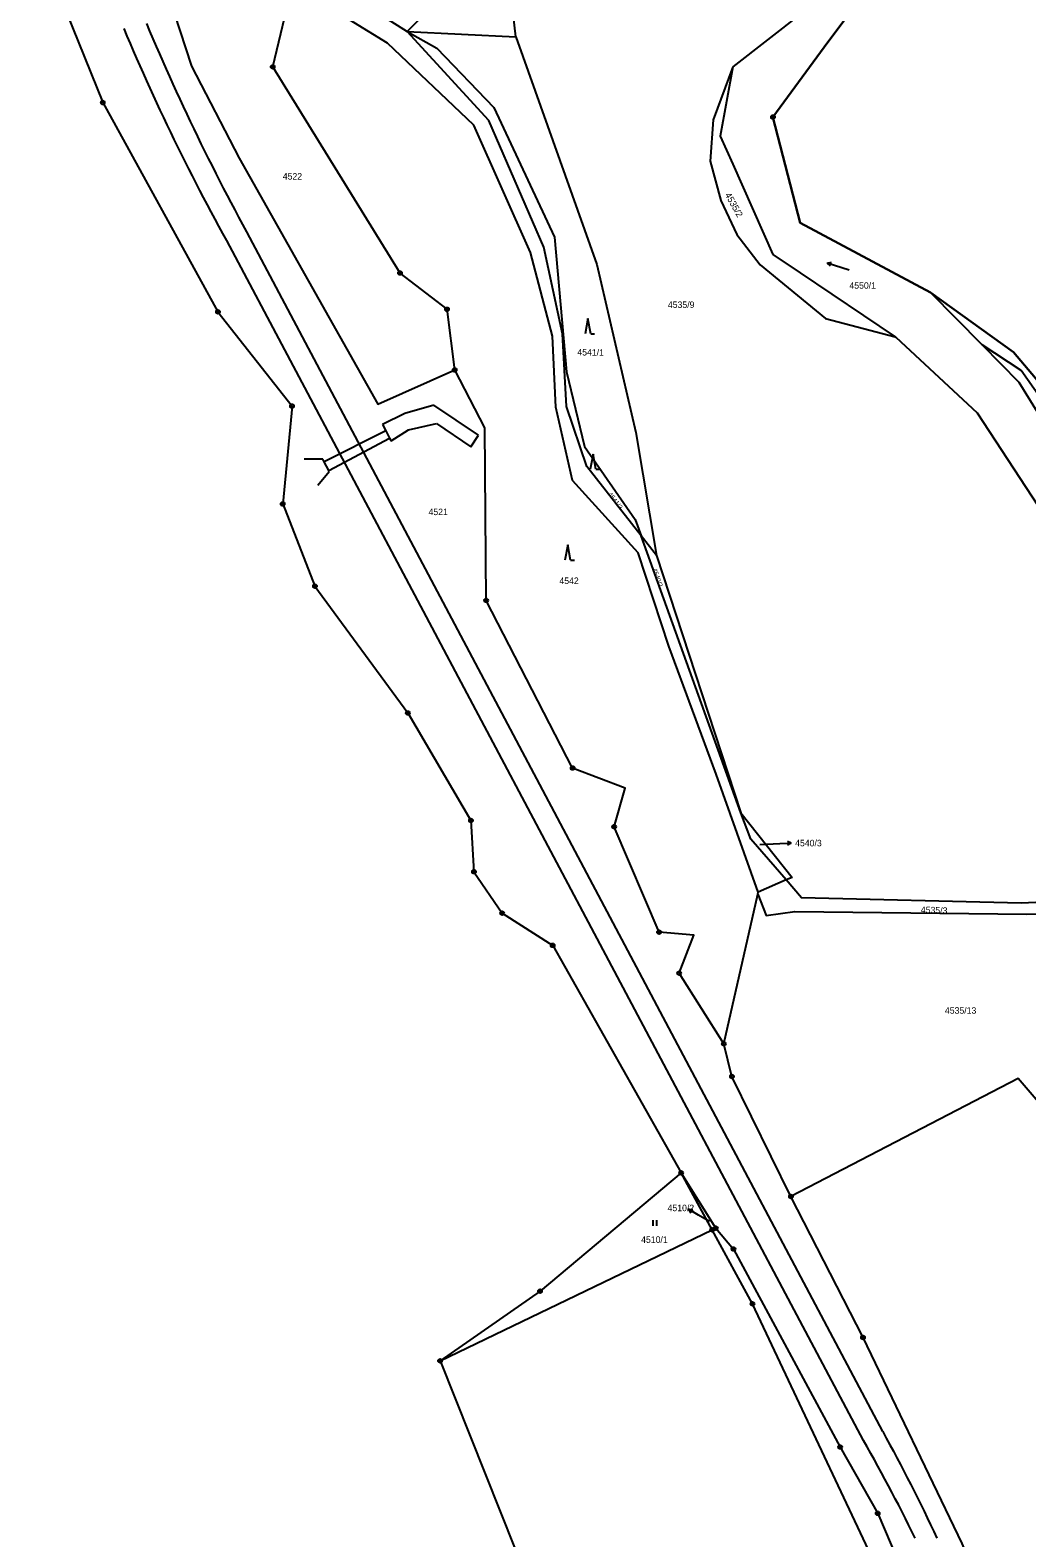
# Model space of a CAD drawing. Extents: x -733394 to -722299, y -1082822 to -1075049.
# Drawn here: x -726771.8 to -726511.1, y -1076369.1 to -1075974.6 of the extents above; entities that cross this region are included whole.
import ezdxf

# ---------------------------------------------------------------- set-up
doc = ezdxf.new("R2010")
doc.units = 0
for name, color, linetype in [('Hranice parcel', 7, 'Continuous'), ('Parcelní čísla', 7, 'Continuous'), ('Polygon ku', 7, 'Continuous'), ('Pop  PČ popisy', 7, 'Continuous'), ('Poz předměty', 7, 'Continuous'), ('Vnitřní kresba', 7, 'Continuous'), ('Značky bodu BP', 7, 'Continuous'), ('Značky kultur', 7, 'Continuous')]:
    doc.layers.add(name, color=color, linetype=linetype)

msp = doc.modelspace()

# ---------------------------------------------------------------- linework, layer by layer
at = {"layer": 'Hranice parcel'}
for p, q in [((-726673.17, -1075974.87), (-726644.75, -1075976.33)), ((-726522.84, -1076056.91), (-726536.35, -1076043.2)), ((-726536.35, -1076043.2), (-726514.62, -1076058.78)), ((-726545.53, -1076054.77), (-726545.37, -1076054.88)), ((-726514.62, -1076058.78), (-726503.61, -1076071.78)), ((-726585.9, -1076179.39), (-726612.04, -1076106.88)), ((-726608.02, -1076112.04), (-726612.04, -1076106.88)), ((-726608.02, -1076112.04), (-726585.9, -1076179.39)), ((-726585.9, -1076179.39), (-726572.55, -1076196.28)), ((-726607.33, -1076210.57), (-726619.06, -1076183)), ((-726574.06, -1076196.93), (-726581.37, -1076200.09)), ((-726572.55, -1076196.28), (-726574.06, -1076196.93)), ((-726590.4, -1076239.8), (-726581.49, -1076200.62)), ((-726581.49, -1076200.62), (-726581.37, -1076200.09)), ((-726590.4, -1076239.8), (-726602.06, -1076221.31)), ((-726592.48, -1076288.04), (-726601.56, -1076273.57)), ((-726593.42, -1076288.49), (-726601.56, -1076273.57)), ((-726593.42, -1076288.49), (-726592.48, -1076288.04)), ((-726664.6, -1076322.75), (-726593.42, -1076288.49))]:
    msp.add_line(p, q, dxfattribs=at)
for points in [[(-726755.94, -1075881.51), (-726752.54, -1075894.21), (-726738.44, -1075915.41), (-726704.93, -1075954.79), (-726673.17, -1075974.87)], [(-726758.26, -1075896.45), (-726729.64, -1075983.98), (-726717.13, -1076008.06), (-726680.87, -1076072.45), (-726660.78, -1076063.48)], [(-726567.06, -1075934.53), (-726572.64, -1075959.1), (-726569.92, -1075970.02), (-726587.99, -1075984.14)], [(-726771.82, -1075946.39), (-726752.8, -1075993.51), (-726722.71, -1076048.26), (-726703.33, -1076072.93), (-726705.76, -1076098.54), (-726697.33, -1076120.06), (-726673.03, -1076153.23), (-726656.52, -1076181.35), (-726655.74, -1076194.78), (-726648.38, -1076205.63), (-726635.15, -1076214.04), (-726601.56, -1076273.57)], [(-726644.75, -1075976.33), (-726647.87, -1075949.44), (-726673.17, -1075974.87)], [(-726660.78, -1076063.48), (-726662.79, -1076047.6), (-726675.07, -1076038.12), (-726708.37, -1075984.17), (-726703.23, -1075962.6)], [(-726629.93, -1076092.41), (-726634.36, -1076073.22), (-726635.24, -1076054.63), (-726640.95, -1076032.72), (-726655.78, -1075999.4), (-726678.32, -1075977.95), (-726703.23, -1075962.6)], [(-726553.31, -1075964.44), (-726564.15, -1075979.04), (-726577.54, -1075997.3)], [(-726612.04, -1076106.88), (-726626.21, -1076088.71), (-726631.52, -1076073), (-726632.62, -1076054.05), (-726637.45, -1076031.34), (-726651.85, -1075998.18), (-726673.17, -1075974.87)], [(-726673.17, -1075974.87), (-726665.41, -1075979.24), (-726650.56, -1075994.83), (-726634.71, -1076028.71), (-726631.51, -1076064.01), (-726626.82, -1076083.49), (-726613.58, -1076102.62), (-726612.04, -1076106.88)], [(-726644.75, -1075976.33), (-726623.57, -1076035.88), (-726613.44, -1076079.88), (-726608.02, -1076112.04)], [(-726587.99, -1075984.14), (-726593.14, -1075998.04), (-726593.97, -1076008.85), (-726591.14, -1076019.17), (-726586.98, -1076028), (-726580.85, -1076035.93), (-726563.75, -1076049.97), (-726545.53, -1076054.77)], [(-726587.99, -1075984.14), (-726591.3, -1076002.29), (-726588.07, -1076009.59), (-726577.59, -1076033.26)], [(-726577.54, -1075997.3), (-726570.43, -1076024.94), (-726536.35, -1076043.2)], [(-726577.59, -1076033.26), (-726570.44, -1076038.06), (-726545.53, -1076054.77)], [(-726545.37, -1076054.88), (-726524.16, -1076074.7), (-726506.58, -1076101.51), (-726501.1, -1076147.66), (-726495.23, -1076170.07)], [(-726522.84, -1076056.91), (-726513.25, -1076066.64), (-726491.93, -1076101.09)], [(-726475.91, -1076106.03), (-726489.39, -1076096.58), (-726512.65, -1076063.65), (-726522.84, -1076056.91)], [(-726629.93, -1076167.65), (-726652.55, -1076123.77), (-726652.89, -1076078.62), (-726660.78, -1076063.48)], [(-726581.37, -1076200.09), (-726592.42, -1076169.28), (-726604.78, -1076135.73), (-726612.77, -1076111.35), (-726629.93, -1076092.41)], [(-726619.06, -1076183), (-726616.2, -1076172.89), (-726629.93, -1076167.65)], [(-726574.06, -1076196.93), (-726583.33, -1076186.22), (-726585.9, -1076179.39)], [(-726484.05, -1076201.72), (-726512.62, -1076203), (-726570.03, -1076201.58), (-726574.06, -1076196.93)], [(-726581.49, -1076200.62), (-726579.3, -1076206.19), (-726571.85, -1076205.17), (-726511.12, -1076205.85), (-726480.78, -1076205.33)], [(-726602.06, -1076221.31), (-726598.19, -1076211.33), (-726607.33, -1076210.57)], [(-726455.51, -1076228.35), (-726498.28, -1076266.5), (-726513.39, -1076248.89), (-726572.82, -1076279.76)], [(-726572.82, -1076279.76), (-726588.26, -1076248.34), (-726590.4, -1076239.8)], [(-726601.56, -1076273.57), (-726638.45, -1076304.53), (-726664.6, -1076322.75)], [(-726504.75, -1076432.02), (-726514.62, -1076402.73), (-726528.07, -1076370.59), (-726553.98, -1076316.66), (-726572.82, -1076279.76)], [(-726592.48, -1076288.04), (-726587.85, -1076293.5), (-726559.96, -1076345.31), (-726550.13, -1076362.67), (-726530.68, -1076408.43), (-726520.93, -1076436.86)], [(-726523.74, -1076445.47), (-726526.75, -1076437.16), (-726542.34, -1076393.84), (-726582.87, -1076307.86), (-726593.42, -1076288.49)], [(-726664.6, -1076322.75), (-726644.99, -1076372.02), (-726632.68, -1076405.87)]]:
    msp.add_lwpolyline(points, dxfattribs=at)
at = {"layer": 'Polygon ku'}
msp.add_lwpolyline([(-726240.89, -1076307.99), (-726259.87, -1076281.87), (-726285.81, -1076242.34), (-726321.11, -1076208.24), (-726323.14, -1076206.7), (-726325.56, -1076204.87), (-726327.58, -1076203.68), (-726333.13, -1076200.41), (-726336.1, -1076198.67), (-726360.94, -1076185.25), (-726370.64, -1076180.01), (-726392.08, -1076168.45), (-726403.35, -1076160.96), (-726426.16, -1076146.03), (-726459.64, -1076112.81), (-726477.91, -1076102.12), (-726503.61, -1076071.78), (-726514.62, -1076058.78), (-726536.35, -1076043.2), (-726570.43, -1076024.94), (-726577.54, -1075997.3), (-726564.15, -1075979.04), (-726553.31, -1075964.44)], dxfattribs=at)
at = {"layer": 'Pop  PČ popisy'}
for p, q in [((-726581, -1076187.63), (-726575.73, -1076187.4)), ((-726575.73, -1076187.4), (-726572.73, -1076187.3)), ((-726572.73, -1076187.3), (-726573.75, -1076186.83)), ((-726572.73, -1076187.3), (-726573.71, -1076187.83)), ((-726597.05, -1076284.61), (-726599.65, -1076283.11)), ((-726599.65, -1076283.11), (-726598.53, -1076283.18)), ((-726599.65, -1076283.11), (-726599.03, -1076284.04)), ((-726594.11, -1076286.28), (-726597.05, -1076284.61))]:
    msp.add_line(p, q, dxfattribs=at)
at = {"layer": 'Poz předměty'}
for p, q in [((-726548.82, -1076341.27), (-726715.16, -1076027.32)), ((-726553.81, -1076343.62), (-726720.41, -1076029.61))]:
    msp.add_line(p, q, dxfattribs=at)
for points in [[(-726720.41, -1076029.61), (-726721.44, -1076027.75), (-726722.45, -1076025.88), (-726723.46, -1076024.01), (-726724.47, -1076022.14), (-726725.47, -1076020.26), (-726726.46, -1076018.38), (-726727.44, -1076016.49), (-726728.42, -1076014.6), (-726729.38, -1076012.71), (-726730.35, -1076010.81), (-726731.3, -1076008.92), (-726732.25, -1076007.01), (-726733.19, -1076005.11), (-726734.12, -1076003.2), (-726735.05, -1076001.28), (-726735.97, -1075999.36), (-726736.88, -1075997.44), (-726737.78, -1075995.52), (-726738.68, -1075993.59), (-726739.57, -1075991.66), (-726740.46, -1075989.73), (-726741.33, -1075987.79), (-726742.2, -1075985.85), (-726743.06, -1075983.91), (-726743.92, -1075981.96), (-726744.76, -1075980.01), (-726745.6, -1075978.06), (-726746.43, -1075976.1), (-726747.26, -1075974.14)], [(-726715.16, -1076027.32), (-726716.19, -1076025.42), (-726717.21, -1076023.52), (-726718.22, -1076021.61), (-726719.23, -1076019.7), (-726720.23, -1076017.79), (-726721.23, -1076015.87), (-726722.22, -1076013.95), (-726723.2, -1076012.03), (-726724.17, -1076010.1), (-726725.14, -1076008.17), (-726726.1, -1076006.23), (-726727.05, -1076004.29), (-726727.99, -1076002.35), (-726728.93, -1076000.41), (-726729.87, -1075998.46), (-726730.79, -1075996.51), (-726731.71, -1075994.55), (-726732.62, -1075992.59), (-726733.52, -1075990.63), (-726734.42, -1075988.67), (-726735.31, -1075986.7), (-726736.19, -1075984.73), (-726737.07, -1075982.75), (-726737.94, -1075980.78), (-726738.8, -1075978.8), (-726739.66, -1075976.81), (-726740.5, -1075974.83), (-726741.34, -1075972.84)], [(-726548.82, -1076341.27), (-726547.88, -1076342.99), (-726546.95, -1076344.71), (-726546.02, -1076346.43), (-726545.1, -1076348.16), (-726544.19, -1076349.89), (-726543.29, -1076351.63), (-726542.39, -1076353.37), (-726541.5, -1076355.11), (-726540.62, -1076356.86), (-726539.74, -1076358.61), (-726538.88, -1076360.36), (-726538.01, -1076362.12), (-726537.16, -1076363.88), (-726536.31, -1076365.65), (-726535.47, -1076367.41), (-726534.64, -1076369.18)], [(-726540.33, -1076369.14), (-726541.18, -1076367.41), (-726542.04, -1076365.69), (-726542.9, -1076363.97), (-726543.77, -1076362.25), (-726544.65, -1076360.54), (-726545.53, -1076358.83), (-726546.42, -1076357.13), (-726547.32, -1076355.43), (-726548.23, -1076353.73), (-726549.14, -1076352.03), (-726550.06, -1076350.34), (-726550.99, -1076348.66), (-726551.92, -1076346.97), (-726552.86, -1076345.3), (-726553.81, -1076343.62)]]:
    msp.add_lwpolyline(points, dxfattribs=at)
at = {"layer": 'Vnitřní kresba'}
for p, q in [((-726673.78, -1076074.89), (-726679.67, -1076077.71)), ((-726666.23, -1076072.73), (-726673.78, -1076074.89)), ((-726654.52, -1076080.5), (-726666.23, -1076072.73)), ((-726679.67, -1076077.71), (-726678.77, -1076079.39)), ((-726672.87, -1076079.17), (-726665.58, -1076077.47)), ((-726665.58, -1076077.47), (-726656.53, -1076083.6)), ((-726678.77, -1076079.39), (-726694.89, -1076087.53)), ((-726693.71, -1076089.76), (-726677.82, -1076081.29)), ((-726678.77, -1076079.39), (-726677.82, -1076081.29)), ((-726677.82, -1076081.29), (-726677.37, -1076082.01)), ((-726677.37, -1076082.01), (-726672.87, -1076079.17)), ((-726656.53, -1076083.6), (-726654.52, -1076080.5)), ((-726695.27, -1076086.84), (-726700.18, -1076086.84)), ((-726694.89, -1076087.53), (-726695.27, -1076086.84)), ((-726696.59, -1076093.61), (-726693.57, -1076090.02)), ((-726693.71, -1076089.76), (-726694.89, -1076087.53)), ((-726693.57, -1076090.02), (-726693.71, -1076089.76))]:
    msp.add_line(p, q, dxfattribs=at)
at = {"layer": 'Značky bodu BP'}
for centre, radius in [((-726708.37, -1075984.17), 0.5), ((-726708.37, -1075984.17), 0.0303), ((-726752.8, -1075993.51), 0.5), ((-726752.8, -1075993.51), 0.0303), ((-726577.54, -1075997.3), 0.5), ((-726577.54, -1075997.3), 0.0303), ((-726675.07, -1076038.12), 0.5), ((-726675.07, -1076038.12), 0.0303), ((-726662.79, -1076047.6), 0.5), ((-726722.71, -1076048.26), 0.5), ((-726722.71, -1076048.26), 0.0303), ((-726662.79, -1076047.6), 0.0303), ((-726660.78, -1076063.48), 0.5), ((-726660.78, -1076063.48), 0.0303), ((-726703.33, -1076072.93), 0.5), ((-726703.33, -1076072.93), 0.0303), ((-726705.76, -1076098.54), 0.5), ((-726705.76, -1076098.54), 0.0303), ((-726697.33, -1076120.06), 0.5), ((-726697.33, -1076120.06), 0.0303), ((-726652.55, -1076123.77), 0.5), ((-726652.55, -1076123.77), 0.0303), ((-726673.03, -1076153.23), 0.5), ((-726673.03, -1076153.23), 0.0303), ((-726629.93, -1076167.65), 0.5), ((-726629.93, -1076167.65), 0.0303), ((-726656.52, -1076181.35), 0.5), ((-726656.52, -1076181.35), 0.0303), ((-726619.06, -1076183), 0.5), ((-726619.06, -1076183), 0.0303), ((-726655.74, -1076194.78), 0.5), ((-726655.74, -1076194.78), 0.0303), ((-726648.38, -1076205.63), 0.5), ((-726648.38, -1076205.63), 0.0303), ((-726607.33, -1076210.57), 0.5), ((-726607.33, -1076210.57), 0.0303), ((-726635.15, -1076214.04), 0.5), ((-726635.15, -1076214.04), 0.0303), ((-726602.06, -1076221.31), 0.5), ((-726602.06, -1076221.31), 0.0303), ((-726590.4, -1076239.8), 0.5), ((-726590.4, -1076239.8), 0.0303), ((-726588.26, -1076248.34), 0.5), ((-726588.26, -1076248.34), 0.0303), ((-726601.56, -1076273.57), 0.5), ((-726601.56, -1076273.57), 0.0303), ((-726572.82, -1076279.76), 0.5), ((-726572.82, -1076279.76), 0.0303), ((-726593.42, -1076288.49), 0.5), ((-726592.48, -1076288.04), 0.5), ((-726592.48, -1076288.04), 0.0303), ((-726593.42, -1076288.49), 0.0303), ((-726587.85, -1076293.5), 0.5), ((-726587.85, -1076293.5), 0.0303), ((-726638.45, -1076304.53), 0.5), ((-726638.45, -1076304.53), 0.0303), ((-726582.87, -1076307.86), 0.5), ((-726582.87, -1076307.86), 0.0303), ((-726553.98, -1076316.66), 0.5), ((-726553.98, -1076316.66), 0.0303), ((-726664.6, -1076322.75), 0.5), ((-726664.6, -1076322.75), 0.0303), ((-726559.96, -1076345.31), 0.5), ((-726559.96, -1076345.31), 0.0303), ((-726550.13, -1076362.67), 0.5), ((-726550.13, -1076362.67), 0.0303)]:
    msp.add_circle(centre, radius, dxfattribs=at)
at = {"layer": 'Značky kultur'}
for p, q in [((-726563.35, -1076035.49), (-726562.26, -1076035.31)), ((-726557.64, -1076037.34), (-726563.35, -1076035.49)), ((-726563.35, -1076035.49), (-726562.57, -1076036.27)), ((-726625.92, -1076049.99), (-726626.67, -1076053.99)), ((-726625.17, -1076053.99), (-726625.92, -1076049.99)), ((-726625.17, -1076053.99), (-726624.17, -1076053.99)), ((-726624.58, -1076085.47), (-726625.33, -1076089.47)), ((-726623.83, -1076089.47), (-726624.58, -1076085.47)), ((-726623.83, -1076089.47), (-726622.83, -1076089.47)), ((-726631.23, -1076109.22), (-726631.98, -1076113.22)), ((-726630.48, -1076113.22), (-726631.23, -1076109.22)), ((-726630.48, -1076113.22), (-726629.48, -1076113.22)), ((-726608.9, -1076287.44), (-726608.9, -1076285.94)), ((-726607.9, -1076287.44), (-726607.9, -1076285.94))]:
    msp.add_line(p, q, dxfattribs=at)

# ---------------------------------------------------------------- texts
at = {"layer": 'Parcelní čísla'}
for s, p in [('4522', (-726705.75, -1076013.66)), ('4550/1', (-726557.54, -1076042.21)), ('4535/9', (-726605.02, -1076047.26)), ('4521', (-726667.62, -1076101.46)), ('4542', (-726633.39, -1076119.48)), ('4540/3', (-726571.73, -1076188.12)), ('4535/13', (-726532.56, -1076231.93)), ('4510/2', (-726605.1, -1076283.6)), ('4510/1', (-726612.02, -1076291.89))]:
    msp.add_text(s, height=1.7, dxfattribs=at).set_placement(p)
for s, height, rotation, p in [('4535/2', 1.7, 299, (-726590.16, -1076017.63)), ('4541/1', 1.7, 359, (-726628.71, -1076059.66)), ('4541/2', 1.19, 308, (-726620.76, -1076096.08)), ('4540/2', 1.19, 289, (-726609.07, -1076115.6)), ('4535/3', 1.7, 358, (-726538.88, -1076205.56))]:
    msp.add_text(s, height=height, rotation=rotation, dxfattribs=at).set_placement(p)

doc.saveas('drawing.dxf')
